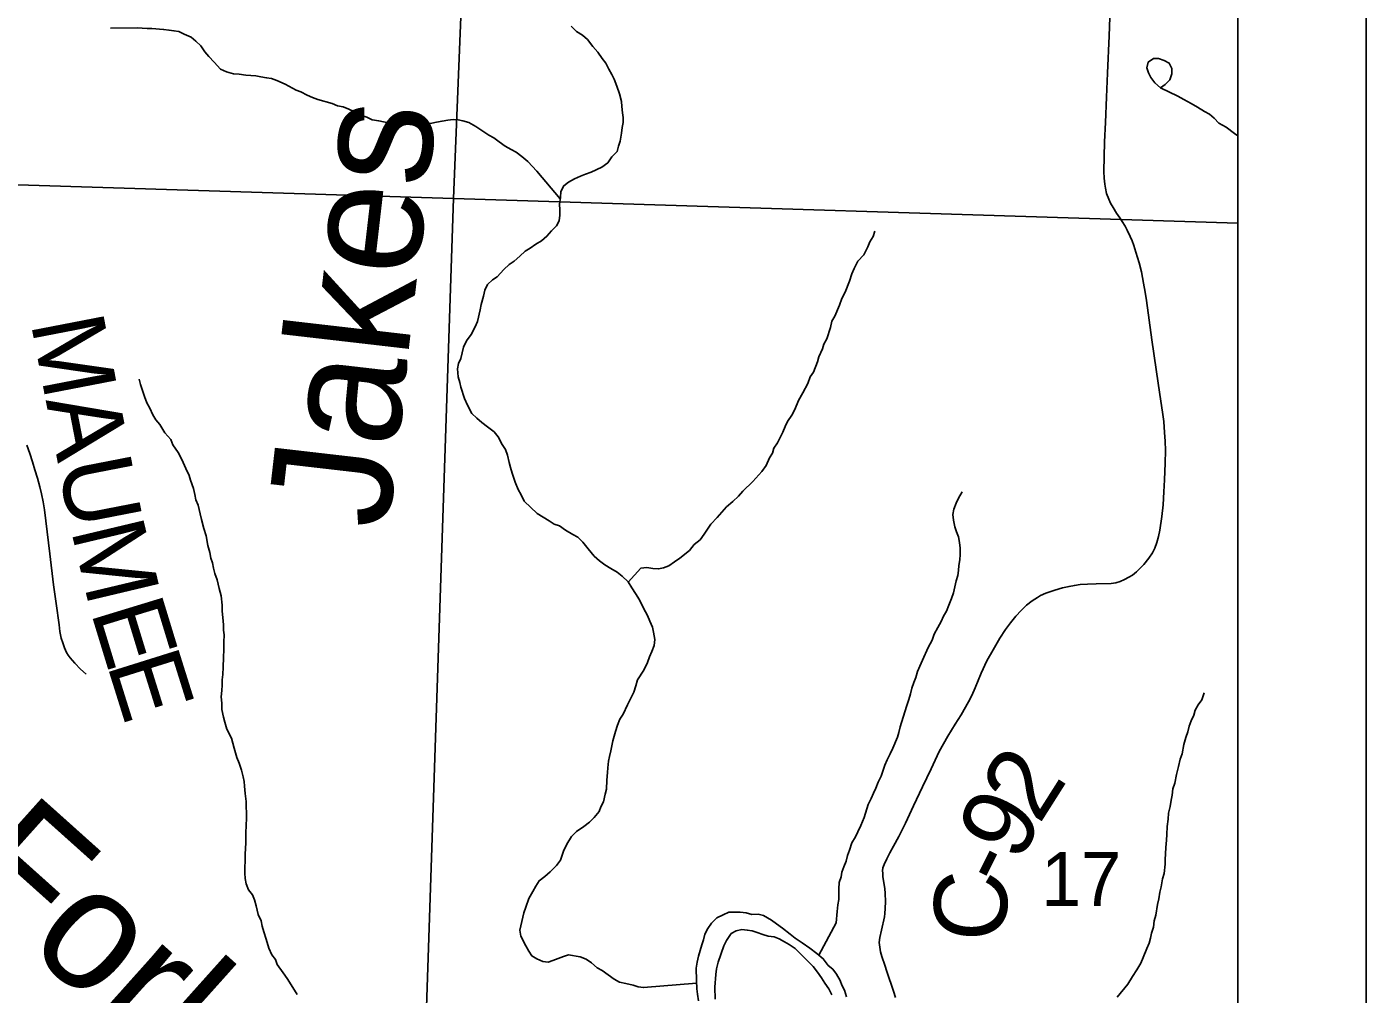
# Model space of a CAD drawing. Extents: x -7.9 to 76.1, y 0 to 22.
# Drawn here: x 7.957 to 9, y 16.568 to 17.321 of the extents above; entities that cross this region are included whole.
import ezdxf

# ---------------------------------------------------------------- set-up
doc = ezdxf.new("R2010")
doc.units = 0
for name, color, linetype in [('GM_X_County_Road', 7, 'Continuous'), ('GM_X_County_Road_Text', 7, 'Continuous'), ('GM_X_Major_River', 7, 'Continuous'), ('GM_X_Major_River_Text', 7, 'Continuous'), ('GM_X_Minor_River', 7, 'Continuous'), ('GM_X_Minor_River_Text', 7, 'Continuous'), ('GM_X_Section', 7, 'Continuous'), ('GM_X_Section_Text', 7, 'Continuous'), ('GM_X_Township_Road', 7, 'Continuous'), ('GM_X_Township_Road_Text', 7, 'Continuous'), ('SC_Scratch1', 7, 'Continuous'), ('SH_Data', 7, 'Continuous')]:
    doc.layers.add(name, color=color, linetype=linetype)

msp = doc.modelspace()

# ---------------------------------------------------------------- linework, layer by layer
at = {"layer": 'GM_X_County_Road'}
for points in [[(8.6251, 16.5906), (8.6228, 16.5974), (8.6218, 16.6009), (8.6212, 16.6045), (8.6208, 16.6081), (8.6212, 16.6122), (8.6225, 16.6178), (8.6248, 16.6283), (8.6252, 16.6308), (8.6255, 16.6346), (8.6256, 16.6401), (8.6254, 16.6464), (8.6251, 16.6502), (8.6244, 16.6547), (8.6237, 16.6596), (8.6235, 16.6621), (8.6234, 16.6641), (8.6237, 16.6662), (8.6247, 16.6688), (8.6267, 16.6733), (8.629, 16.678), (8.6319, 16.6832), (8.636, 16.6906), (8.6412, 16.7011), (8.6476, 16.7147), (8.6546, 16.7295), (8.6612, 16.7434), (8.6676, 16.7568), (8.6742, 16.7689), (8.68, 16.7783), (8.6845, 16.7855), (8.6902, 16.7956), (8.6928, 16.8006), (8.6956, 16.8065), (8.7001, 16.8178), (8.7047, 16.8274), (8.7094, 16.8361), (8.7147, 16.8452), (8.7192, 16.852), (8.723, 16.8571), (8.7271, 16.8622), (8.7312, 16.8667), (8.7354, 16.8707), (8.7399, 16.8743), (8.744, 16.8769), (8.7464, 16.8783), (8.7505, 16.8801), (8.7536, 16.8813), (8.7575, 16.8826), (8.7634, 16.8842), (8.7686, 16.8854), (8.7728, 16.8862), (8.7773, 16.8868), (8.7831, 16.8871), (8.7898, 16.8875), (8.8014, 16.8878), (8.805, 16.8883), (8.8083, 16.8893), (8.8118, 16.8908), (8.8151, 16.8926), (8.818, 16.8942), (8.8212, 16.8967), (8.8239, 16.8995), (8.8268, 16.9025), (8.8308, 16.9074), (8.8335, 16.9116), (8.8353, 16.9151), (8.837, 16.9196), (8.8383, 16.9243), (8.8394, 16.9292), (8.8409, 16.9398), (8.8418, 16.9489), (8.8425, 16.959), (8.8429, 16.9683), (8.8434, 16.9815), (8.8436, 16.9912), (8.8434, 16.9984), (8.843, 17.0053), (8.8423, 17.0139), (8.8415, 17.021), (8.8394, 17.0349), (8.8364, 17.0544), (8.833, 17.0775), (8.8289, 17.1081), (8.8279, 17.1144), (8.8267, 17.1216), (8.8249, 17.1304), (8.8231, 17.1373), (8.822, 17.1416), (8.8207, 17.1457), (8.819, 17.1509), (8.8177, 17.1544), (8.8163, 17.1579), (8.8138, 17.1628), (8.8122, 17.166), (8.8101, 17.1696), (8.8082, 17.1724), (8.8056, 17.176), (8.8029, 17.1803), (8.8009, 17.1838), (8.7995, 17.1868), (8.7979, 17.1914), (8.7969, 17.1956), (8.7965, 17.1987), (8.796, 17.2032), (8.7958, 17.2084), (8.7962, 17.2315), (8.7969, 17.2465), (8.7978, 17.2664), (8.7986, 17.2849), (8.7999, 17.3142), (8.8006, 17.3355)], [(8.6336, 16.5655), (8.6318, 16.5703), (8.6267, 16.5857), (8.6251, 16.5906)]]:
    msp.add_lwpolyline(points, dxfattribs=at)
at = {"layer": 'GM_X_Major_River'}
for points in [[(8.4801, 16.5627), (8.4793, 16.568), (8.4789, 16.5722), (8.4784, 16.5786), (8.4783, 16.5881), (8.479, 16.593), (8.48, 16.5976), (8.4826, 16.6064), (8.484, 16.6102), (8.4851, 16.6148), (8.4873, 16.619), (8.4903, 16.6232), (8.4944, 16.6274), (8.4993, 16.6298), (8.5038, 16.6317), (8.5126, 16.6319), (8.5171, 16.6312), (8.5217, 16.6301), (8.5266, 16.6302), (8.5308, 16.6291), (8.5369, 16.6257), (8.5408, 16.6228), (8.5454, 16.6194), (8.5515, 16.6146), (8.5553, 16.6116), (8.5607, 16.6079), (8.5668, 16.6038), (8.5722, 16.5997), (8.5772, 16.5955), (8.581, 16.5903), (8.5848, 16.5873), (8.5876, 16.5835), (8.5903, 16.5786), (8.5918, 16.5749), (8.5938, 16.5711), (8.5954, 16.5658)], [(8.584, 16.5675), (8.5816, 16.5721), (8.5785, 16.5766), (8.5758, 16.5807), (8.5727, 16.5852), (8.5693, 16.5894), (8.5647, 16.5942), (8.5589, 16.5999), (8.5554, 16.6036), (8.5508, 16.6066), (8.547, 16.6088), (8.5428, 16.611), (8.539, 16.6125), (8.5344, 16.6132), (8.5303, 16.6143), (8.5257, 16.6161), (8.5219, 16.6172), (8.5181, 16.6179), (8.5139, 16.6182), (8.5094, 16.6174), (8.5056, 16.6151), (8.5019, 16.6097), (8.4997, 16.6055), (8.4953, 16.5929), (8.4942, 16.5876), (8.4935, 16.5834), (8.4929, 16.5735), (8.493, 16.564)]]:
    msp.add_lwpolyline(points, dxfattribs=at)
at = {"layer": 'GM_X_Minor_River'}
for points in [[(8.0223, 17.3201), (8.0431, 17.3204), (8.0507, 17.3197), (8.0545, 17.3198), (8.0636, 17.3191), (8.0678, 17.3184), (8.0716, 17.3181), (8.0754, 17.3174), (8.0796, 17.3155), (8.085, 17.313), (8.0888, 17.31), (8.0926, 17.3062), (8.0957, 17.3017), (8.0988, 17.298), (8.103, 17.2935), (8.108, 17.2882), (8.1126, 17.286), (8.118, 17.2846), (8.1225, 17.2842), (8.1275, 17.2835), (8.1354, 17.2829), (8.1392, 17.2822), (8.1438, 17.2815), (8.1476, 17.2808), (8.1518, 17.2793), (8.1583, 17.2764), (8.1667, 17.2719), (8.1705, 17.2705), (8.1754, 17.2679), (8.1796, 17.266), (8.1838, 17.2646), (8.1949, 17.2613), (8.1991, 17.2595), (8.2033, 17.2588), (8.2078, 17.2569), (8.2116, 17.2551), (8.2158, 17.2529), (8.2219, 17.2507), (8.2261, 17.2488), (8.2311, 17.2478), (8.2349, 17.2471), (8.2398, 17.246), (8.2436, 17.246), (8.2474, 17.2453), (8.2512, 17.2454), (8.2554, 17.2451), (8.2596, 17.2451), (8.2641, 17.2448), (8.2679, 17.2452), (8.2724, 17.2461), (8.2762, 17.2469), (8.2804, 17.2477), (8.2849, 17.2485), (8.2891, 17.249), (8.2929, 17.2486), (8.2967, 17.2479), (8.3013, 17.2465), (8.3066, 17.2435), (8.3169, 17.2368), (8.3208, 17.2346), (8.325, 17.2316), (8.3296, 17.2282), (8.3341, 17.2257), (8.338, 17.2234), (8.3426, 17.2201), (8.3472, 17.2163), (8.3541, 17.2088), (8.3724, 17.1871)], [(8.381, 17.3216), (8.3852, 17.3175), (8.3898, 17.3146), (8.3936, 17.3112), (8.3979, 17.3059), (8.4017, 17.3014), (8.4052, 17.2965), (8.4079, 17.2928), (8.4103, 17.2882), (8.4126, 17.2841), (8.4145, 17.2803), (8.4165, 17.275), (8.4185, 17.269), (8.4201, 17.2629), (8.4205, 17.2591), (8.421, 17.2542), (8.4214, 17.2504), (8.4215, 17.2466), (8.4207, 17.2428), (8.4201, 17.2382), (8.419, 17.2322), (8.4179, 17.2283), (8.4168, 17.2241), (8.4127, 17.2199), (8.4094, 17.2153), (8.4049, 17.2118), (8.3966, 17.2079), (8.3921, 17.2063), (8.3883, 17.2048), (8.3834, 17.2028), (8.3789, 17.2001), (8.3751, 17.1974), (8.3729, 17.1928), (8.3726, 17.1882), (8.3719, 17.1829), (8.372, 17.1787), (8.372, 17.1745), (8.3717, 17.17), (8.3695, 17.1661), (8.3657, 17.1623), (8.362, 17.1581), (8.3579, 17.1546), (8.3534, 17.1519), (8.3489, 17.1488), (8.3451, 17.1464), (8.341, 17.1426), (8.3365, 17.1387), (8.3327, 17.136), (8.3286, 17.1321), (8.3234, 17.1264), (8.3196, 17.124)], [(8.8397, 17.2737), (8.8355, 17.2775), (8.8324, 17.2816), (8.8304, 17.2854), (8.8293, 17.2892), (8.8303, 17.2937), (8.8345, 17.2964), (8.8383, 17.2965), (8.8428, 17.295), (8.8466, 17.2928), (8.8486, 17.2887), (8.8487, 17.2845), (8.8472, 17.2799), (8.8435, 17.2761), (8.8397, 17.2737)], [(8.8397, 17.2737), (8.8534, 17.2671), (8.858, 17.2645), (8.8638, 17.2615), (8.8687, 17.2586), (8.8741, 17.2552), (8.8779, 17.253), (8.8817, 17.25), (8.8852, 17.2462), (8.8909, 17.2429), (8.8975, 17.2381), (8.9, 17.2363)], [(8.6175, 17.162), (8.6161, 17.1578), (8.6135, 17.1536), (8.612, 17.1498), (8.6087, 17.1436), (8.6042, 17.1386), (8.6012, 17.1329), (8.5994, 17.1287), (8.5976, 17.123), (8.5943, 17.1146), (8.5917, 17.1096), (8.5899, 17.1043), (8.5862, 17.0958), (8.584, 17.092), (8.5829, 17.0871), (8.58, 17.0783), (8.5778, 17.0741), (8.5767, 17.0703), (8.5737, 17.0641), (8.5727, 17.0603), (8.5697, 17.0523), (8.5671, 17.0485), (8.5653, 17.0435), (8.5612, 17.0362), (8.5579, 17.0301), (8.555, 17.0232), (8.5528, 17.0187), (8.5494, 17.0137), (8.5476, 17.0099), (8.5457, 17.0056), (8.5417, 16.9972), (8.5387, 16.993), (8.5376, 16.9892), (8.5354, 16.9854), (8.5328, 16.9796), (8.5295, 16.975), (8.5224, 16.967), (8.5145, 16.9596), (8.5112, 16.9558), (8.5067, 16.9515), (8.5018, 16.9473), (8.4947, 16.9392), (8.4898, 16.9338), (8.4846, 16.9262), (8.4813, 16.9216), (8.4768, 16.9181), (8.4731, 16.9135), (8.4656, 16.9073), (8.4614, 16.9046), (8.4569, 16.9015), (8.4528, 16.8999), (8.449, 16.8991), (8.4444, 16.8994), (8.4399, 16.9001), (8.4353, 16.8997), (8.4253, 16.8888)], [(8.3196, 17.124), (8.3159, 17.1206), (8.3137, 17.116), (8.3126, 17.1114), (8.3108, 17.1049), (8.3101, 17.1007), (8.3079, 17.0916), (8.3061, 17.0874), (8.3031, 17.0816), (8.2994, 17.0767), (8.2972, 17.0717), (8.2951, 17.0629), (8.2932, 17.0591), (8.2925, 17.0549), (8.293, 17.0485), (8.2942, 17.0443), (8.295, 17.0405), (8.2978, 17.0318), (8.3001, 17.0265), (8.3036, 17.0201), (8.3075, 17.0164), (8.3113, 17.013), (8.3159, 17.0097), (8.3209, 17.0059), (8.324, 17.0018), (8.3271, 16.9958), (8.3298, 16.992), (8.3314, 16.9875), (8.3326, 16.9818), (8.3338, 16.978), (8.335, 16.9735), (8.3373, 16.9667), (8.3397, 16.961), (8.342, 16.9568), (8.3444, 16.9519), (8.3544, 16.9422), (8.3639, 16.9366), (8.3677, 16.934), (8.3719, 16.9326), (8.3765, 16.9292), (8.3823, 16.9259), (8.3861, 16.9237), (8.3899, 16.9199), (8.3942, 16.9147), (8.3988, 16.909), (8.403, 16.9053), (8.4072, 16.9023), (8.4118, 16.8993), (8.4168, 16.8964), (8.4206, 16.8934), (8.4252, 16.8889), (8.4283, 16.8844), (8.4311, 16.8799), (8.4342, 16.875), (8.4373, 16.8685), (8.4404, 16.8629), (8.4423, 16.8584), (8.4443, 16.8538), (8.4451, 16.8497), (8.446, 16.844), (8.4456, 16.8394), (8.4438, 16.8348), (8.442, 16.8306), (8.4405, 16.8261), (8.4376, 16.8203), (8.4327, 16.8127), (8.4313, 16.8081), (8.4298, 16.8031), (8.4247, 16.7932), (8.4213, 16.7859), (8.4187, 16.7821), (8.4169, 16.7775), (8.4155, 16.7725), (8.4133, 16.7653), (8.4119, 16.7573), (8.4108, 16.7531), (8.4101, 16.7493), (8.4094, 16.7443), (8.4091, 16.7405), (8.4088, 16.7345), (8.4085, 16.7276), (8.4074, 16.7238), (8.406, 16.7177), (8.4041, 16.7139), (8.4027, 16.7101), (8.3989, 16.7055), (8.3952, 16.702), (8.3907, 16.6985), (8.3851, 16.6946), (8.3813, 16.6908), (8.3776, 16.6847), (8.375, 16.6793), (8.3725, 16.6724), (8.3695, 16.6682), (8.3646, 16.6632), (8.3605, 16.6597), (8.356, 16.6563), (8.3534, 16.652), (8.3512, 16.6478), (8.3479, 16.6425), (8.3457, 16.6356)], [(8.0446, 17.0469), (8.0455, 17.0427), (8.0474, 17.0371), (8.0486, 17.0333), (8.0506, 17.0284), (8.0529, 17.0242), (8.0553, 17.0189), (8.0576, 17.0152), (8.0607, 17.0114), (8.0646, 17.005), (8.0692, 16.9998), (8.0707, 16.9956), (8.075, 16.9896), (8.0777, 16.9843), (8.0809, 16.9771), (8.0836, 16.9718), (8.0844, 16.9681), (8.0868, 16.9616), (8.088, 16.9571), (8.0888, 16.9529), (8.0904, 16.9488), (8.092, 16.942), (8.0932, 16.9374), (8.0948, 16.9306), (8.0967, 16.9249), (8.098, 16.9174), (8.0996, 16.9117), (8.1004, 16.9075), (8.1016, 16.9037), (8.1024, 16.8996), (8.1036, 16.8954), (8.1052, 16.8905), (8.1068, 16.8837), (8.1084, 16.878), (8.1092, 16.8708), (8.1093, 16.8662), (8.1098, 16.8613), (8.1102, 16.8556), (8.1103, 16.8514), (8.1107, 16.8476), (8.1104, 16.8419), (8.1105, 16.8363), (8.1102, 16.8302), (8.1099, 16.8226), (8.1096, 16.8169), (8.1093, 16.8127), (8.1093, 16.8085), (8.109, 16.8043), (8.1083, 16.7994), (8.1088, 16.7945), (8.1088, 16.7895), (8.1101, 16.7835), (8.1113, 16.7797), (8.1128, 16.7744), (8.1164, 16.7672), (8.1184, 16.7596), (8.1207, 16.7521), (8.1223, 16.7479), (8.1243, 16.7423), (8.1255, 16.7373), (8.1263, 16.7335), (8.1267, 16.7298), (8.1272, 16.7241), (8.128, 16.718), (8.1282, 16.7051), (8.1276, 16.6937), (8.1277, 16.6857), (8.1271, 16.677), (8.1271, 16.6717), (8.1268, 16.6667), (8.1269, 16.6622), (8.127, 16.658), (8.1278, 16.6538), (8.1297, 16.6493), (8.1328, 16.6452), (8.1344, 16.6414), (8.1356, 16.6368), (8.1372, 16.63), (8.1395, 16.6251), (8.1404, 16.621), (8.1416, 16.6164), (8.1435, 16.6107), (8.1455, 16.6039), (8.1479, 16.5987), (8.1506, 16.5949), (8.1521, 16.5911), (8.1568, 16.5847), (8.1599, 16.5802), (8.163, 16.5753), (8.1676, 16.5678)], [(8.6855, 16.959), (8.6826, 16.954), (8.6807, 16.9502), (8.6789, 16.9456), (8.6782, 16.9414), (8.6786, 16.9369), (8.6798, 16.9319), (8.681, 16.9278), (8.6826, 16.924), (8.6834, 16.9195), (8.6839, 16.9153), (8.6839, 16.9103), (8.6836, 16.9062), (8.6829, 16.9016), (8.6826, 16.8978), (8.6819, 16.894), (8.6808, 16.8898), (8.6797, 16.8852), (8.6787, 16.8803), (8.6772, 16.8761), (8.675, 16.8707), (8.6732, 16.8661), (8.6709, 16.8623), (8.6691, 16.8581), (8.6665, 16.8535), (8.6636, 16.8482), (8.6621, 16.8436), (8.6588, 16.8378), (8.6544, 16.8279), (8.6525, 16.8233), (8.6507, 16.8191), (8.6492, 16.8145), (8.6478, 16.8107), (8.6463, 16.8061), (8.6452, 16.8019), (8.6438, 16.7974), (8.642, 16.792), (8.6372, 16.776), (8.6362, 16.7718), (8.6351, 16.768), (8.6314, 16.7596), (8.6292, 16.755), (8.627, 16.7504), (8.6251, 16.7462), (8.6237, 16.7416), (8.6222, 16.7378), (8.62, 16.7329), (8.6182, 16.7283), (8.6163, 16.7245), (8.6145, 16.7202), (8.6123, 16.7157), (8.609, 16.7054), (8.6064, 16.6992), (8.6042, 16.6943), (8.6024, 16.6905), (8.5994, 16.6859), (8.5976, 16.6801), (8.5961, 16.6759), (8.5951, 16.6714), (8.5932, 16.6672), (8.5918, 16.663), (8.5911, 16.6592), (8.5896, 16.655), (8.5893, 16.65), (8.5894, 16.6417), (8.5887, 16.6375), (8.588, 16.6322), (8.5874, 16.6234), (8.5737, 16.5984)], [(8.8739, 16.8025), (8.8721, 16.7971), (8.8691, 16.7933), (8.8669, 16.7891), (8.8658, 16.7853), (8.8636, 16.7807), (8.8621, 16.7765), (8.861, 16.7723), (8.8596, 16.7677), (8.8581, 16.7624), (8.8567, 16.7551), (8.8552, 16.7509), (8.8538, 16.7452), (8.8524, 16.7391), (8.851, 16.7323), (8.8495, 16.7277), (8.8488, 16.7228), (8.8481, 16.7189), (8.8474, 16.714), (8.846, 16.709), (8.8457, 16.7041), (8.845, 16.6984), (8.8447, 16.6923), (8.8444, 16.6878), (8.8441, 16.6821), (8.8437, 16.6771), (8.8434, 16.6729), (8.8435, 16.6691), (8.8428, 16.6619), (8.8414, 16.6577), (8.8403, 16.6516), (8.8392, 16.6474), (8.8385, 16.6421), (8.8375, 16.6379), (8.8361, 16.6295), (8.835, 16.625), (8.8343, 16.62), (8.8328, 16.6154), (8.8321, 16.6116), (8.831, 16.6078), (8.8292, 16.6036), (8.8263, 16.5964), (8.8244, 16.5922), (8.8215, 16.5868), (8.8181, 16.5818), (8.8144, 16.5757), (8.8062, 16.5657)], [(8.3457, 16.6356), (8.3442, 16.6314), (8.341, 16.6177), (8.3418, 16.6131), (8.3457, 16.6056), (8.348, 16.6015), (8.3504, 16.5977), (8.3542, 16.5955), (8.3588, 16.5933), (8.3629, 16.5929), (8.3667, 16.5941), (8.3709, 16.5957), (8.375, 16.5973), (8.3788, 16.5985), (8.3879, 16.5971), (8.3925, 16.5952), (8.3967, 16.5923), (8.4013, 16.5885), (8.4051, 16.5863), (8.4143, 16.5796), (8.4185, 16.5774), (8.4235, 16.5763), (8.4292, 16.5749), (8.433, 16.5738), (8.4372, 16.5731), (8.4786, 16.5765)]]:
    msp.add_lwpolyline(points, dxfattribs=at)
at = {"layer": 'GM_X_Section'}
for points in [[(7.3083, 18.1826), (8.3283, 18.1522), (8.2894, 17.1874), (7.2713, 17.2194)], [(7.2713, 17.2194), (8.2894, 17.1874), (8.2558, 16.1845), (7.2312, 16.2186)]]:
    msp.add_lwpolyline(points, close=True, dxfattribs=at)
at = {"layer": 'GM_X_Township_Road'}
msp.add_lwpolyline([(8.0033, 16.817), (7.9988, 16.8211), (7.9944, 16.8257), (7.9907, 16.8298), (7.9893, 16.8318), (7.988, 16.8341), (7.9864, 16.8377), (7.9851, 16.8414), (7.9839, 16.8452), (7.9829, 16.8504), (7.9822, 16.8555), (7.9799, 16.8721), (7.9779, 16.8866), (7.9751, 16.9109), (7.972, 16.9365), (7.9709, 16.945), (7.9699, 16.9513), (7.9685, 16.9575), (7.9671, 16.963), (7.9653, 16.9696), (7.9634, 16.9761), (7.9614, 16.9825), (7.9593, 16.9889), (7.957, 16.9953)], dxfattribs=at)
at = {"layer": 'SC_Scratch1'}
for points in [[(8.9, 17.1682), (8.9, 18.1379), (8.3283, 18.1522), (8.2894, 17.1874)], [(8.9, 16.161), (8.9, 17.1682), (8.2894, 17.1874), (8.2558, 16.1845)]]:
    msp.add_lwpolyline(points, close=True, dxfattribs=at)
at = {"layer": 'SH_Data'}
for p, q in [((9, 21), (9, 14)), ((8.9, 20.9), (8.9, 14.1))]:
    msp.add_line(p, q, dxfattribs=at)

# ---------------------------------------------------------------- texts
at = {"layer": 'GM_X_County_Road_Text'}
for s, rotation, p in [('2', 57.6278, (8.7453, 16.6994)), ('9', 62.4644, (8.7298, 16.6694)), ('-', 63.4908, (8.7195, 16.6488)), ('C', 87.7005, (8.7192, 16.6082))]:
    msp.add_text(s, height=0.0568, rotation=rotation, dxfattribs=at).set_placement(p)
at = {"layer": 'GM_X_Major_River_Text'}
msp.add_text('Fork', height=0.09471, rotation=318.147, dxfattribs=at).set_placement((7.8977, 16.657))
at = {"layer": 'GM_X_Minor_River_Text'}
msp.add_text('Jakes', height=0.09476, rotation=83.4146, dxfattribs=at).set_placement((8.2382, 16.9289))
at = {"layer": 'GM_X_Section_Text'}
msp.add_text('17', height=0.04186, rotation=0, dxfattribs=at).set_placement((8.7469, 16.6367))
at = {"layer": 'GM_X_Township_Road_Text'}
for s, rotation, p in [('M', 280.9595, (7.96, 17.091)), ('A', 280.9585, (7.9717, 17.0305)), ('U', 281.0115, (7.9812, 16.9813)), ('M', 283.3908, (7.9913, 16.9297)), ('E', 286.9806, (8.0066, 16.866)), ('E', 287.4019, (8.0192, 16.8249))]:
    msp.add_text(s, height=0.0568, rotation=rotation, dxfattribs=at).set_placement(p)

doc.saveas('drawing.dxf')
